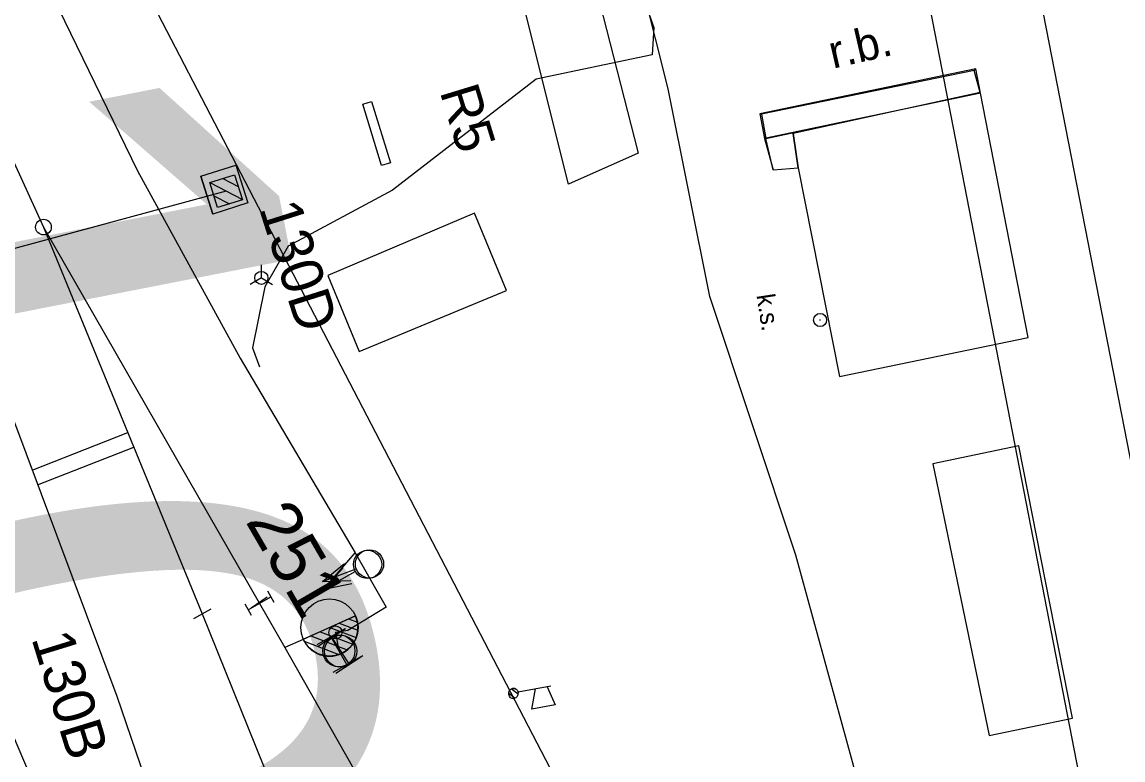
# Model space of a CAD drawing. Extents: x -545846 to -545044, y -1122650 to -1119108.
# Drawn here: x -545614.75 to -545572.52, y -1119635.26 to -1119606.96 of the extents above; entities that cross this region are included whole.
import ezdxf

# ---------------------------------------------------------------- set-up
doc = ezdxf.new("R2010")
doc.units = 0
for name, color, linetype in [('osvětlené plochy-hodnota-obrys', 7, 'Continuous'), ('Vrstva 1', 7, 'Continuous'), ('Vrstva 11 - Trakce', 7, 'Continuous'), ('Vrstva 12', 7, 'Continuous'), ('Vrstva 12 - Trakce zaklady', 7, 'Continuous'), ('Vrstva 2', 7, 'Continuous'), ('Vrstva 23', 7, 'Continuous'), ('Vrstva 26', 7, 'Continuous'), ('Vrstva 27', 7, 'Continuous'), ('Vrstva 28', 7, 'Continuous'), ('Vrstva 28 - zabzar', 7, 'Continuous'), ('Vrstva 3', 7, 'Continuous'), ('Vrstva 3 - Lisy - Pocitaci body', 7, 'Continuous'), ('Vrstva 31', 7, 'Continuous'), ('Vrstva 33', 7, 'Continuous'), ('Vrstva 36', 7, 'Continuous'), ('Vrstva 51', 7, 'Continuous'), ('Vrstva 7', 7, 'Continuous')]:
    doc.layers.add(name, color=color, linetype=linetype)

msp = doc.modelspace()

# ---------------------------------------------------------------- linework, layer by layer
at = {"layer": 'osvětlené plochy-hodnota-obrys'}
msp.add_line((-545562.16, -1119697.713), (-545631.883, -1119563.683), dxfattribs=at)
msp.add_lwpolyline([(-545441.658, -1120319.908), (-545444.67, -1120302.28), (-545584.854, -1119581.025)], dxfattribs=at)
at = {"layer": 'Vrstva 1'}
for p, q in [((-545613.929, -1119614.827), (-545605.653, -1119629.229)), ((-545605.653, -1119629.229), (-545604.672, -1119630.951)), ((-545607.841, -1119629.659), (-545598.232, -1119653.414))]:
    msp.add_line(p, q, dxfattribs=at)
for points in [[(-545577.12, -1119598.781), (-545576.446, -1119602.237), (-545572.157, -1119624.171), (-545568.471, -1119643.082), (-545563.868, -1119666.71), (-545559.473, -1119689.27)], [(-545619.123, -1119603.519), (-545618.835, -1119604.091), (-545613.929, -1119614.827), (-545607.841, -1119629.659)], [(-545618.295, -1119613.58), (-545616.929, -1119617.292), (-545611.113, -1119632.817), (-545601.641, -1119660.552), (-545601.077, -1119662.243)], [(-545604.672, -1119630.951), (-545604.24, -1119631.719), (-545596.887, -1119644.663), (-545588.234, -1119659.903)]]:
    msp.add_lwpolyline(points, dxfattribs=at)
at = {"layer": 'Vrstva 11 - Trakce'}
for p, q in [((-545607.55, -1119613.123), (-545606.298, -1119613.772)), ((-545607.045, -1119612.962), (-545606.458, -1119613.266)), ((-545606.925, -1119613.449), (-545620.091, -1119617.01)), ((-545607.393, -1119613.626), (-545606.8, -1119613.934))]:
    msp.add_line(p, q, dxfattribs=at)
msp.add_lwpolyline([(-545606.599, -1119612.821), (-545606.297, -1119613.775), (-545607.251, -1119614.077), (-545607.553, -1119613.123)], close=True, dxfattribs=at)
at = {"layer": 'Vrstva 12'}
for p, q in [((-545578.232, -1119608.824), (-545578.166, -1119608.753)), ((-545577.994, -1119609.697), (-545586.277, -1119611.436)), ((-545586.389, -1119610.494), (-545586.452, -1119610.481)), ((-545586.223, -1119611.424), (-545586.277, -1119611.436)), ((-545585.94, -1119612.628), (-545586.223, -1119611.424))]:
    msp.add_line(p, q, dxfattribs=at)
msp.add_lwpolyline([(-545577.994, -1119609.697), (-545578.166, -1119608.753), (-545586.452, -1119610.481), (-545586.277, -1119611.436), (-545585.94, -1119612.628), (-545584.987, -1119612.557), (-545585.17, -1119611.232)], dxfattribs=at)
msp.add_lwpolyline([(-545578, -1119609.671), (-545578.232, -1119608.824), (-545586.389, -1119610.494), (-545586.223, -1119611.424)], close=True, dxfattribs=at)
at = {"layer": 'Vrstva 12 - Trakce zaklady'}
for p, q in [((-545607.888, -1119612.871), (-545606.553, -1119612.448)), ((-545606.092, -1119613.902), (-545607.427, -1119614.325))]:
    msp.add_line(p, q, dxfattribs=at)
for points in [[(-545606.553, -1119612.448), (-545606.092, -1119613.902), (-545607.427, -1119614.325), (-545607.888, -1119612.871), (-545606.553, -1119612.448)], [(-545606.553, -1119612.448), (-545606.553, -1119612.448), (-545606.092, -1119613.902), (-545606.092, -1119613.902)], [(-545607.888, -1119612.871), (-545607.888, -1119612.871), (-545607.427, -1119614.325), (-545607.427, -1119614.325)]]:
    msp.add_lwpolyline(points, dxfattribs=at)
at = {"layer": 'Vrstva 2'}
for p, q in [((-545613.929, -1119614.827), (-545605.653, -1119629.229)), ((-545605.343, -1119629.018), (-545605.963, -1119629.44)), ((-545607.513, -1119629.477), (-545608.169, -1119629.841)), ((-545603.969, -1119630.633), (-545601.965, -1119629.736)), ((-545601.965, -1119629.736), (-545603.968, -1119630.634)), ((-545602.589, -1119630.015), (-545601.877, -1119630.287)), ((-545602.225, -1119629.852), (-545601.891, -1119629.98)), ((-545603.678, -1119630.503), (-545602.277, -1119631.036)), ((-545603.315, -1119630.34), (-545602.07, -1119630.814)), ((-545602.951, -1119630.178), (-545601.939, -1119630.564)), ((-545603.969, -1119630.634), (-545604.672, -1119630.951)), ((-545603.968, -1119630.634), (-545603.969, -1119630.633)), ((-545603.929, -1119630.708), (-545602.598, -1119631.216))]:
    msp.add_line(p, q, dxfattribs=at)
for points in [[(-545619.109, -1119603.505), (-545618.835, -1119604.091), (-545613.929, -1119614.827), (-545607.841, -1119629.659)], [(-545604.672, -1119630.951), (-545604.24, -1119631.719), (-545596.887, -1119644.663), (-545588.234, -1119659.903)]]:
    msp.add_lwpolyline(points, dxfattribs=at)
for centre, radius in [((-545613.929, -1119614.827), 0.3), ((-545602.961, -1119630.183), 1.097)]:
    msp.add_circle(centre, radius, dxfattribs=at)
msp.add_arc((-545602.967, -1119630.185), 1.098, 204.1662, 24.1271, dxfattribs=at)
at = {"layer": 'Vrstva 23'}
for points in [[(-545576.161, -1119619.066), (-545577.994, -1119609.697), (-545578, -1119609.671), (-545585.17, -1119611.232), (-545584.987, -1119612.557), (-545583.393, -1119620.55)], [(-545597.398, -1119614.294), (-545603.024, -1119616.682), (-545601.817, -1119619.597), (-545596.17, -1119617.262)], [(-545579.823, -1119623.903), (-545577.652, -1119634.321), (-545574.466, -1119633.65), (-545576.519, -1119623.208)]]:
    msp.add_lwpolyline(points, close=True, dxfattribs=at)
at = {"layer": 'Vrstva 26'}
msp.add_lwpolyline([(-545578.197, -1119647.96), (-545580.459, -1119644.735), (-545582.903, -1119635.329), (-545585.075, -1119627.41), (-545588.377, -1119617.488), (-545589.973, -1119609.531), (-545593.406, -1119595.847), (-545595.043, -1119586.959), (-545596.508, -1119582.71), (-545595.465, -1119581.392), (-545593.58, -1119580.619)], dxfattribs=at)
at = {"layer": 'Vrstva 27'}
msp.add_line((-545602.742, -1119630.348), (-545602.718, -1119630.392), dxfattribs=at)
msp.add_circle((-545602.73, -1119630.37), 0.25, dxfattribs=at)
at = {"layer": 'Vrstva 28'}
msp.add_line((-545584.135, -1119618.414), (-545584.145, -1119618.364), dxfattribs=at)
msp.add_circle((-545584.14, -1119618.389), 0.25, dxfattribs=at)
at = {"layer": 'Vrstva 28 - zabzar'}
msp.add_line((-545603.17, -1119628.71), (-545601.98, -1119627.31), dxfattribs=at)
for points in [[(-545642.06, -1119524.64), (-545640.63, -1119530.69), (-545639.91, -1119533.39), (-545637.75, -1119542.87), (-545634.65, -1119553.48), (-545633.29, -1119558.34), (-545631.9, -1119562.47), (-545630.58, -1119566.53), (-545627.3, -1119575.98), (-545623.39, -1119585.29), (-545622.71, -1119588.53), (-545617.63, -1119597.85), (-545616.86, -1119599.1), (-545615.46, -1119602.1), (-545610.32, -1119612.67), (-545606.39, -1119619.85), (-545601.98, -1119627.31), (-545600.79, -1119629.4), (-545602.25, -1119630.29), (-545602.73, -1119630.37), (-545602.6, -1119631.07)], [(-545602.41, -1119663.83), (-545602.8, -1119663.39), (-545603.89, -1119663.78), (-545604.71, -1119661.74), (-545605.8, -1119658.61), (-545607.17, -1119655.54), (-545608.43, -1119651.75), (-545609.58, -1119648.66), (-545612.26, -1119642.61), (-545614.17, -1119636.48), (-545616.81, -1119630.32), (-545617.94, -1119624.77), (-545618.68, -1119621.46), (-545618.67, -1119619.01), (-545619.98, -1119615.4), (-545621.7, -1119610.72), (-545623.18, -1119606.89), (-545623.86, -1119604.94), (-545624.45, -1119605.24)]]:
    msp.add_lwpolyline(points, dxfattribs=at)
at = {"layer": 'Vrstva 3'}
for p, q in [((-545603.225, -1119628.415), (-545602.377, -1119627.729)), ((-545603.225, -1119628.415), (-545601.933, -1119627.931)), ((-545603.225, -1119628.415), (-545602.135, -1119628.375)), ((-545602.347, -1119630.235), (-545603.383, -1119630.901)), ((-545602.865, -1119630.568), (-545602.199, -1119631.604)), ((-545601.681, -1119631.271), (-545602.717, -1119631.937))]:
    msp.add_line(p, q, dxfattribs=at)
for centre, radius in [((-545601.424, -1119627.742), 0.542), ((-545602.53, -1119631.088), 0.616)]:
    msp.add_circle(centre, radius, dxfattribs=at)
at = {"layer": 'Vrstva 3 - Lisy - Pocitaci body'}
for p, q in [((-545605.573, -1119616.773), (-545605.573, -1119616.273)), ((-545605.573, -1119616.773), (-545606.006, -1119617.023)), ((-545605.573, -1119616.773), (-545605.14, -1119617.023)), ((-545603.17, -1119628.71), (-545602.441, -1119627.898)), ((-545603.17, -1119628.71), (-545601.971, -1119628.027)), ((-545605.083, -1119629.22), (-545605.33, -1119628.785)), ((-545603.17, -1119628.71), (-545602.1, -1119628.497)), ((-545605.952, -1119629.715), (-545606.199, -1119629.28)), ((-545606.075, -1119629.497), (-545605.207, -1119629.003)), ((-545602.37, -1119630.23), (-545603.44, -1119630.84)), ((-545602.905, -1119630.535), (-545602.295, -1119631.605)), ((-545601.76, -1119631.3), (-545602.83, -1119631.91))]:
    msp.add_line(p, q, dxfattribs=at)
for centre, radius in [((-545605.573, -1119616.773), 0.25), ((-545601.499, -1119627.76), 0.542), ((-545602.598, -1119631.072), 0.616)]:
    msp.add_circle(centre, radius, dxfattribs=at)
at = {"layer": 'Vrstva 31'}
msp.add_lwpolyline([(-545591.428, -1119604.63), (-545590.519, -1119607.176), (-545590.585, -1119608.22), (-545595.032, -1119609.156), (-545600.537, -1119613.41), (-545604.546, -1119615.556), (-545605.441, -1119617.117), (-545605.915, -1119619.461), (-545605.639, -1119620.191)], dxfattribs=at)
at = {"layer": 'Vrstva 33'}
for p, q in [((-545596.084, -1119632.693), (-545595.841, -1119632.889)), ((-545595.976, -1119632.528), (-545595.728, -1119632.728)), ((-545594.475, -1119632.424), (-545595.727, -1119632.662)), ((-545595.197, -1119633.312), (-545595.057, -1119632.534)), ((-545594.609, -1119632.449), (-545594.3, -1119633.142)), ((-545594.3, -1119633.142), (-545595.197, -1119633.312))]:
    msp.add_line(p, q, dxfattribs=at)
for major_axis in [(-0.044, -0.195), (-0.044, -0.196)]:
    msp.add_ellipse((-545595.905, -1119632.707), major_axis=major_axis, ratio=0.897978, dxfattribs=at)
at = {"layer": 'Vrstva 36'}
msp.add_lwpolyline([(-545601.682, -1119610.108), (-545601.347, -1119610.005), (-545600.625, -1119612.368), (-545600.96, -1119612.47), (-545601.682, -1119610.108)], dxfattribs=at)
at = {"layer": 'Vrstva 51'}
msp.add_lwpolyline([(-545613.784, -1119545.76), (-545609.739, -1119557.005), (-545601.232, -1119579.298), (-545594.757, -1119597.805), (-545591.115, -1119611.988), (-545593.797, -1119613.181), (-545597.407, -1119598.715), (-545603.569, -1119580.184), (-545612.316, -1119557.999), (-545616.366, -1119546.501)], dxfattribs=at)
at = {"layer": 'Vrstva 7'}
for p, q in [((-545614.363, -1119624.143), (-545610.696, -1119622.704)), ((-545614.152, -1119624.705), (-545610.468, -1119623.259))]:
    msp.add_line(p, q, dxfattribs=at)

# ---------------------------------------------------------------- texts
at = {"layer": 'osvětlené plochy-hodnota-obrys'}
msp.add_text('10', height=22.7812, rotation=281.0956, dxfattribs=at).set_placement((-545628.764, -1119610.287))
at = {"layer": 'Vrstva 11 - Trakce'}
for s, rotation, p in [('130D', 287.5916, (-545605.67, -1119614.1)), ('130B', 287.1317, (-545614.4, -1119630.591))]:
    msp.add_text(s, height=1.6, rotation=rotation, dxfattribs=at).set_placement(p)
at = {"layer": 'Vrstva 12'}
msp.add_text('r.b.', height=1.25, rotation=12.9508, dxfattribs=at).set_placement((-545583.651, -1119608.755))
at = {"layer": 'Vrstva 2'}
msp.add_text('251', height=2, rotation=300.1344, dxfattribs=at).set_placement((-545606.204, -1119626.101))
at = {"layer": 'Vrstva 28'}
msp.add_text('k.s.', height=0.6863, rotation=278.7966, dxfattribs=at).set_placement((-545586.583, -1119617.44))
at = {"layer": 'Vrstva 36'}
msp.add_text('R5', height=1.5, rotation=286.9902, dxfattribs=at).set_placement((-545598.739, -1119609.628))

doc.saveas('drawing.dxf')
